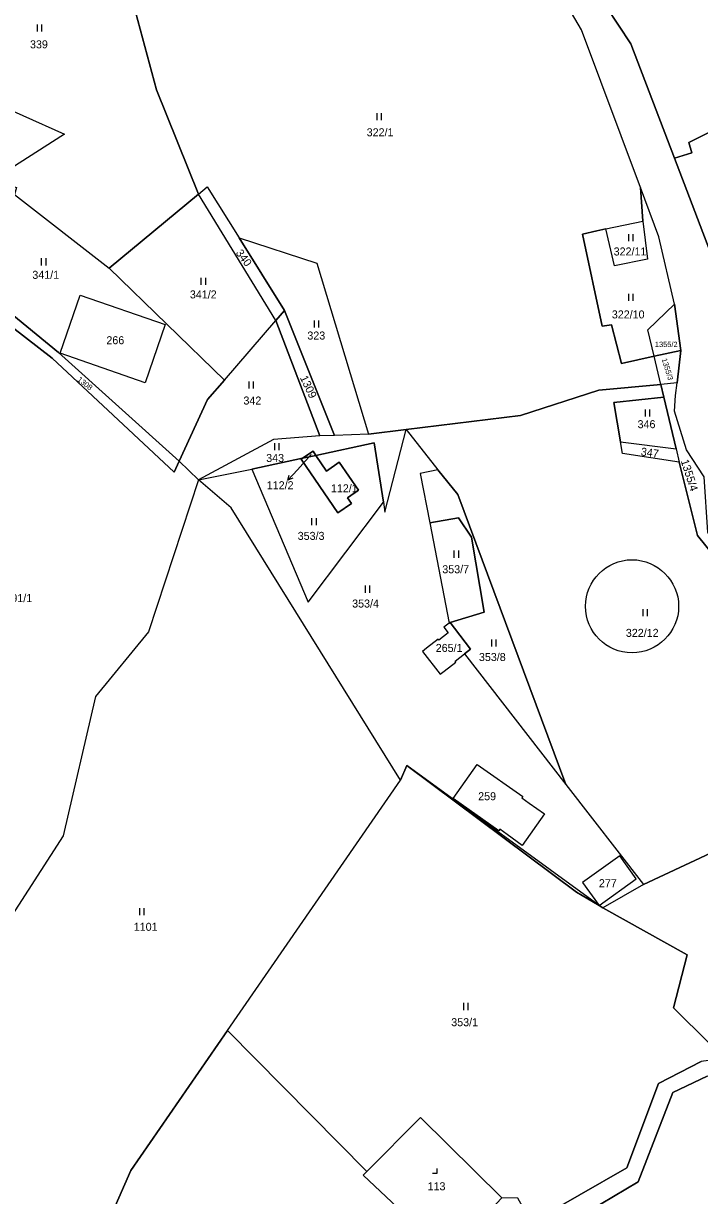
# Model space of a CAD drawing. Extents: x -588699 to -585793, y -1060280 to -1056731.
# Drawn here: x -587526.4 to -587382.9, y -1058613.5 to -1058364.5 of the extents above; entities that cross this region are included whole.
import ezdxf

# ---------------------------------------------------------------- set-up
doc = ezdxf.new("R2010")
doc.units = 0
for name, color, linetype in [('Druh pozemku', 7, 'Continuous'), ('Lesy', 7, 'Continuous'), ('Parcela nároku', 7, 'Continuous'), ('Parcelní číslo', 7, 'Continuous'), ('Změna katastrální hranice', 7, 'Continuous')]:
    doc.layers.add(name, color=color, linetype=linetype)

msp = doc.modelspace()

# ---------------------------------------------------------------- linework, layer by layer
at = {"layer": 'Druh pozemku'}
for p, q in [((-587523.48, -1058364.71), (-587523.48, -1058366.21)), ((-587522.45, -1058366.21), (-587522.45, -1058364.71)), ((-587451.39, -1058383.52), (-587451.39, -1058385.02)), ((-587450.36, -1058385.02), (-587450.36, -1058383.52)), ((-587397.95, -1058409.22), (-587397.95, -1058410.72)), ((-587396.93, -1058410.72), (-587396.93, -1058409.22)), ((-587522.61, -1058414.38), (-587522.61, -1058415.88)), ((-587521.58, -1058415.88), (-587521.58, -1058414.38)), ((-587488.7, -1058418.53), (-587488.7, -1058420.03)), ((-587487.68, -1058420.03), (-587487.68, -1058418.53)), ((-587397.95, -1058421.94), (-587397.95, -1058423.44)), ((-587396.93, -1058423.44), (-587396.93, -1058421.94)), ((-587464.7, -1058427.59), (-587464.7, -1058429.09)), ((-587463.68, -1058429.09), (-587463.68, -1058427.59)), ((-587478.54, -1058440.53), (-587478.54, -1058442.03)), ((-587477.52, -1058442.03), (-587477.52, -1058440.53)), ((-587394.42, -1058446.46), (-587394.42, -1058447.96)), ((-587393.4, -1058447.96), (-587393.4, -1058446.46)), ((-587473.11, -1058453.66), (-587473.11, -1058455.16)), ((-587472.08, -1058455.16), (-587472.08, -1058453.66)), ((-587465.2, -1058469.55), (-587465.2, -1058471.05)), ((-587464.18, -1058471.05), (-587464.18, -1058469.55)), ((-587435, -1058476.47), (-587435, -1058477.97)), ((-587433.97, -1058477.97), (-587433.97, -1058476.47)), ((-587453.86, -1058483.91), (-587453.86, -1058485.41)), ((-587452.83, -1058485.41), (-587452.83, -1058483.91)), ((-587394.9, -1058488.88), (-587394.9, -1058490.38)), ((-587393.88, -1058490.38), (-587393.88, -1058488.88)), ((-587427.05, -1058495.34), (-587427.05, -1058496.84)), ((-587426.03, -1058496.84), (-587426.03, -1058495.34)), ((-587501.77, -1058552.4), (-587501.77, -1058553.9)), ((-587500.74, -1058553.9), (-587500.74, -1058552.4)), ((-587432.97, -1058572.56), (-587432.97, -1058574.06)), ((-587431.95, -1058574.06), (-587431.95, -1058572.56))]:
    msp.add_line(p, q, dxfattribs=at)
msp.add_lwpolyline([(-587439.52, -1058608.71), (-587438.52, -1058608.71), (-587438.52, -1058607.71)], dxfattribs=at)
at = {"layer": 'Lesy'}
for p, q in [((-587518.94, -1058434.42), (-587539.18, -1058417.8)), ((-587493.32, -1058457.45), (-587518.94, -1058434.42)), ((-587489.24, -1058461.4), (-587493.32, -1058457.45)), ((-587482.27, -1058467.36), (-587489.24, -1058461.4)), ((-587446.36, -1058525.22), (-587482.27, -1058467.36)), ((-587444.96, -1058522.12), (-587446.36, -1058525.22)), ((-587404.2, -1058551.85), (-587444.96, -1058522.12)), ((-587403.36, -1058552.35), (-587404.2, -1058551.85)), ((-587385.5, -1058562.34), (-587403.36, -1058552.35)), ((-587388.41, -1058573.59), (-587385.5, -1058562.34)), ((-587380.72, -1058581.19), (-587388.41, -1058573.59))]:
    msp.add_line(p, q, dxfattribs=at)
at = {"layer": 'Parcela nároku'}
for points in [[(-587339.77, -1058367.55), (-587331.42, -1058380.14), (-587356.28, -1058375.76), (-587357.67, -1058376.01), (-587385.16, -1058389.77), (-587384.46, -1058391.96), (-587388.17, -1058393.12), (-587397.44, -1058368.8), (-587402.65, -1058360.88), (-587381.04, -1058350.43), (-587356.6, -1058343.11), (-587349.38, -1058356.81)], [(-587356.28, -1058375.76), (-587331.42, -1058380.14), (-587346.22, -1058426.7), (-587349.61, -1058427.76), (-587351.74, -1058420.48), (-587355.15, -1058408.8), (-587380.1, -1058414.29), (-587388.17, -1058393.12), (-587384.46, -1058391.96), (-587385.16, -1058389.77), (-587357.67, -1058376.01)], [(-587535.52, -1058391.66), (-587535.42, -1058380.1), (-587517.68, -1058388.02), (-587532.64, -1058397.54), (-587534.78, -1058395.8), (-587533.41, -1058393.41)], [(-587487.35, -1058399.18), (-587480.58, -1058410.05), (-587470.99, -1058425.5), (-587472.81, -1058427.61), (-587489.24, -1058400.75)], [(-587402.72, -1058408.11), (-587404.66, -1058408.52), (-587407.71, -1058409.26), (-587403.55, -1058428.77), (-587401.52, -1058428.49), (-587399.4, -1058436.71), (-587392.52, -1058435.2), (-587393.85, -1058429.6), (-587388.18, -1058424.15), (-587391.5, -1058409.83), (-587395.4, -1058399.35), (-587394.92, -1058406.47), (-587393.88, -1058414.56), (-587400.9, -1058415.97)], [(-587508.17, -1058416.49), (-587483.73, -1058440.23), (-587487.34, -1058444.4), (-587493.32, -1058457.45), (-587518.94, -1058434.42), (-587539.18, -1058417.8), (-587545.3, -1058411.83), (-587542.65, -1058412.55), (-587542.17, -1058410.8), (-587533.38, -1058413.22), (-587531.76, -1058413.48), (-587528.28, -1058400.85)], [(-587472.81, -1058427.61), (-587489.24, -1058400.75), (-587508.17, -1058416.49), (-587483.73, -1058440.23)], [(-587402.72, -1058408.11), (-587394.92, -1058406.47), (-587393.88, -1058414.56), (-587400.9, -1058415.97)], [(-587464.1, -1058415.4), (-587453.15, -1058451.73), (-587460.32, -1058451.99), (-587470.99, -1058425.5), (-587480.58, -1058410.05)], [(-587540.79, -1058419.7), (-587539.18, -1058417.8), (-587518.94, -1058434.42), (-587493.32, -1058457.45), (-587494.4, -1058459.8), (-587520.3, -1058435.59)], [(-587551.44, -1058430.25), (-587540.79, -1058419.7), (-587520.3, -1058435.59), (-587494.4, -1058459.8), (-587493.32, -1058457.45), (-587489.24, -1058461.4), (-587499.82, -1058493.7), (-587511.09, -1058507.48), (-587517.95, -1058537.05), (-587530.13, -1058555.98), (-587534.28, -1058572.77), (-587539.12, -1058570.16), (-587539.08, -1058568.25), (-587551.33, -1058521.95), (-587557.89, -1058455.23), (-587562.32, -1058431.12)], [(-587500.52, -1058440.8), (-587518.61, -1058434.53), (-587514.33, -1058422.18), (-587496.27, -1058428.43)], [(-587514.33, -1058422.18), (-587496.27, -1058428.43), (-587500.52, -1058440.8), (-587518.61, -1058434.53)], [(-587393.85, -1058429.6), (-587388.18, -1058424.15), (-587386.81, -1058433.94), (-587392.52, -1058435.2)], [(-587472.81, -1058427.61), (-587470.99, -1058425.5), (-587460.32, -1058451.99), (-587463.45, -1058452.06)], [(-587493.32, -1058457.45), (-587487.34, -1058444.4), (-587483.73, -1058440.23), (-587472.81, -1058427.61), (-587463.45, -1058452.06), (-587473.31, -1058452.84), (-587489.24, -1058461.4)], [(-587392.52, -1058435.2), (-587386.81, -1058433.94), (-587387.62, -1058440.82), (-587391.11, -1058441.15)], [(-587366.84, -1058493.28), (-587369.43, -1058490.39), (-587372.32, -1058486.82), (-587383.27, -1058473.29), (-587387.17, -1058457.65), (-587399.19, -1058455.85), (-587399.62, -1058453.38), (-587401.07, -1058444.99), (-587390.46, -1058443.87), (-587391.11, -1058441.15), (-587404.22, -1058442.38), (-587420.9, -1058447.74), (-587445.16, -1058450.74), (-587438.44, -1058459.33), (-587434.17, -1058464.54), (-587411.26, -1058526.15), (-587394.79, -1058547.38), (-587353.18, -1058527.95), (-587356.59, -1058522.48), (-587360.11, -1058509.24), (-587363.28, -1058495.79)], [(-587387.17, -1058457.65), (-587383.27, -1058473.29), (-587372.32, -1058486.82), (-587381.11, -1058472.57), (-587381.9, -1058460.82), (-587385.63, -1058455.07), (-587388.15, -1058446.85), (-587387.94, -1058443.52), (-587387.62, -1058440.82), (-587391.11, -1058441.15), (-587390.46, -1058443.87), (-587387.83, -1058454.88)], [(-587401.07, -1058444.99), (-587399.62, -1058453.38), (-587387.83, -1058454.88), (-587390.46, -1058443.87)], [(-587460.32, -1058451.99), (-587463.45, -1058452.06), (-587473.31, -1058452.84), (-587489.24, -1058461.4), (-587477.87, -1058459.14), (-587467.16, -1058456.85), (-587464.89, -1058455.34), (-587464.29, -1058456.24), (-587451.9, -1058453.59), (-587449.95, -1058466.21), (-587449.63, -1058468.28), (-587445.16, -1058450.74), (-587453.15, -1058451.73)], [(-587404.2, -1058551.85), (-587408.96, -1058549.02), (-587444.96, -1058522.12), (-587446.36, -1058525.22), (-587482.27, -1058467.36), (-587489.24, -1058461.4), (-587477.87, -1058459.14), (-587465.91, -1058487.41), (-587449.95, -1058466.21), (-587449.63, -1058468.28), (-587445.16, -1058450.74), (-587438.44, -1058459.33), (-587442.17, -1058460.06), (-587440.13, -1058470.56), (-587435.98, -1058491.89), (-587437.11, -1058492.73), (-587436.22, -1058493.91), (-587438.21, -1058495.49), (-587438.37, -1058495.28), (-587440.85, -1058497.21), (-587441.65, -1058497.87), (-587437.9, -1058502.69), (-587437.08, -1058502.08), (-587434.58, -1058500.15), (-587434.74, -1058499.94), (-587432.77, -1058498.42), (-587411.26, -1058526.15), (-587394.79, -1058547.38), (-587403.36, -1058552.35)], [(-587449.95, -1058466.21), (-587451.9, -1058453.59), (-587464.29, -1058456.24), (-587462.04, -1058459.58), (-587459.33, -1058457.71), (-587455.24, -1058463.65), (-587457.57, -1058465.25), (-587456.75, -1058466.44), (-587459.63, -1058468.42), (-587467.41, -1058457.02), (-587467.16, -1058456.85), (-587477.87, -1058459.14), (-587465.91, -1058487.41)], [(-587399.62, -1058453.38), (-587387.83, -1058454.88), (-587387.17, -1058457.65), (-587399.19, -1058455.85)], [(-587462.04, -1058459.58), (-587464.29, -1058456.24), (-587467.16, -1058456.85), (-587467.41, -1058457.02), (-587459.63, -1058468.42), (-587456.75, -1058466.44), (-587457.57, -1058465.25), (-587455.24, -1058463.65), (-587459.33, -1058457.71)], [(-587464.89, -1058455.34), (-587467.16, -1058456.85), (-587464.29, -1058456.24)], [(-587482.27, -1058467.36), (-587489.24, -1058461.4), (-587499.82, -1058493.7), (-587511.09, -1058507.48), (-587517.95, -1058537.05), (-587530.13, -1058555.98), (-587534.28, -1058572.77), (-587541.81, -1058620.72), (-587547.27, -1058648.34), (-587545.21, -1058649.21), (-587523.16, -1058658.51), (-587519.89, -1058645.26), (-587503.55, -1058608.11), (-587483.06, -1058578.42), (-587446.36, -1058525.22)], [(-587411.26, -1058526.15), (-587434.17, -1058464.54), (-587438.44, -1058459.33), (-587442.17, -1058460.06), (-587440.13, -1058470.56), (-587434.05, -1058469.49), (-587431.24, -1058473.64), (-587428.61, -1058489.56), (-587435.8, -1058491.75), (-587434.89, -1058492.94), (-587431.45, -1058497.4), (-587432.77, -1058498.42)], [(-587434.05, -1058469.49), (-587440.13, -1058470.56), (-587435.98, -1058491.89), (-587435.8, -1058491.75), (-587428.61, -1058489.56), (-587431.24, -1058473.64)], [(-587434.58, -1058500.15), (-587434.74, -1058499.94), (-587432.77, -1058498.42), (-587431.45, -1058497.4), (-587434.89, -1058492.94), (-587435.8, -1058491.75), (-587435.98, -1058491.89), (-587437.11, -1058492.73), (-587436.22, -1058493.91), (-587438.21, -1058495.49), (-587438.37, -1058495.28), (-587440.85, -1058497.21), (-587441.65, -1058497.87), (-587437.9, -1058502.69), (-587437.08, -1058502.08)], [(-587388.41, -1058573.59), (-587380.72, -1058581.19), (-587377.32, -1058584.26), (-587382.53, -1058584.99), (-587391.56, -1058589.63), (-587398.31, -1058607.56), (-587418.55, -1058619.21), (-587421.42, -1058614.02), (-587424.8, -1058613.98), (-587442.12, -1058596.89), (-587453.48, -1058608.36), (-587483.06, -1058578.42), (-587446.36, -1058525.22), (-587444.96, -1058522.12), (-587408.96, -1058549.02), (-587404.2, -1058551.85), (-587403.36, -1058552.35), (-587385.5, -1058562.34)], [(-587430.05, -1058521.91), (-587420.37, -1058528.73), (-587420.56, -1058529.01), (-587419, -1058530.11), (-587415.79, -1058532.41), (-587420.5, -1058539.1), (-587423.7, -1058536.8), (-587425.25, -1058535.66), (-587425.47, -1058535.97), (-587435.15, -1058529.12)], [(-587420.37, -1058528.73), (-587420.56, -1058529.01), (-587419, -1058530.11), (-587415.79, -1058532.41), (-587420.5, -1058539.1), (-587423.7, -1058536.8), (-587425.25, -1058535.66), (-587425.47, -1058535.97), (-587435.15, -1058529.12), (-587430.05, -1058521.91)], [(-587385.5, -1058562.34), (-587388.41, -1058573.59), (-587380.72, -1058581.19), (-587362.35, -1058578.65), (-587357.49, -1058564.59), (-587358.57, -1058564.12), (-587355.07, -1058556.25), (-587354.12, -1058556.65), (-587351.41, -1058550.47), (-587350.82, -1058529.89), (-587353.18, -1058527.95), (-587394.79, -1058547.38), (-587403.36, -1058552.35)], [(-587404.2, -1058551.85), (-587396.34, -1058546.19), (-587399.81, -1058541.33), (-587407.68, -1058546.94)], [(-587396.34, -1058546.19), (-587399.81, -1058541.33), (-587407.68, -1058546.94), (-587404.2, -1058551.85)], [(-587408.99, -1058618.31), (-587395.9, -1058610.54), (-587388.51, -1058591.59), (-587381.21, -1058588.08), (-587371.51, -1058587.16), (-587364.41, -1058590.86), (-587353.56, -1058596.5), (-587335.88, -1058602.84), (-587317.78, -1058601.52), (-587319.49, -1058607.45), (-587319.99, -1058609.19), (-587325.69, -1058626.76), (-587343.9, -1058658.93), (-587359, -1058685.62), (-587389.18, -1058667.68), (-587404.15, -1058652.71), (-587410.38, -1058646.84), (-587420.19, -1058649.19), (-587423.53, -1058636.88), (-587423.53, -1058626.81)], [(-587424.8, -1058613.98), (-587442.12, -1058596.89), (-587453.48, -1058608.36), (-587454.26, -1058609.15), (-587448.15, -1058614.89), (-587437.09, -1058626.94), (-587431.72, -1058621.23), (-587430.69, -1058620.15)]]:
    msp.add_lwpolyline(points, close=True, dxfattribs=at)
for points in [[(-587502.56, -1058362.06), (-587498.12, -1058378.59), (-587489.24, -1058400.75), (-587487.35, -1058399.18), (-587480.58, -1058410.05), (-587464.1, -1058415.4), (-587453.15, -1058451.73), (-587445.16, -1058450.74), (-587420.9, -1058447.74), (-587404.22, -1058442.38), (-587391.11, -1058441.15), (-587392.52, -1058435.2), (-587399.4, -1058436.71), (-587401.52, -1058428.49), (-587403.55, -1058428.77), (-587407.71, -1058409.26), (-587404.66, -1058408.52), (-587402.72, -1058408.11), (-587394.92, -1058406.47), (-587395.4, -1058399.35), (-587407.89, -1058365.82), (-587417.11, -1058350.11)], [(-587381.9, -1058460.82), (-587385.63, -1058455.07), (-587388.15, -1058446.85), (-587387.94, -1058443.52), (-587387.62, -1058440.82), (-587386.81, -1058433.94), (-587388.18, -1058424.15), (-587391.5, -1058409.83), (-587395.4, -1058399.35), (-587407.89, -1058365.82), (-587417.11, -1058350.11)], [(-587551.32, -1058359.88), (-587560.48, -1058379.18), (-587556.95, -1058380.65), (-587555.94, -1058381.31), (-587554.2, -1058376.4), (-587549.02, -1058378.23), (-587551.19, -1058384.39), (-587539.4, -1058392.75), (-587534.78, -1058395.8), (-587533.41, -1058393.41), (-587535.52, -1058391.66), (-587535.42, -1058380.1), (-587517.68, -1058388.02), (-587532.64, -1058397.54), (-587531.66, -1058398.23), (-587529.42, -1058398.84), (-587527.85, -1058399.33), (-587528.28, -1058400.85), (-587508.17, -1058416.49), (-587489.24, -1058400.75), (-587498.12, -1058378.59), (-587502.56, -1058362.06)], [(-587402.65, -1058360.88), (-587397.44, -1058368.8), (-587388.17, -1058393.12), (-587380.1, -1058414.29)], [(-587448.15, -1058614.89), (-587454.26, -1058609.15), (-587453.48, -1058608.36), (-587483.06, -1058578.42), (-587503.55, -1058608.11), (-587519.89, -1058645.26)], [(-587418.55, -1058619.21), (-587398.31, -1058607.56), (-587391.56, -1058589.63), (-587382.53, -1058584.99)], [(-587381.21, -1058588.08), (-587388.51, -1058591.59), (-587395.9, -1058610.54), (-587408.99, -1058618.31)]]:
    msp.add_lwpolyline(points, dxfattribs=at)
at = {"layer": 'Parcelní číslo'}
for p, q in [((-587465.27, -1058456.04), (-587468.22, -1058459.28)), ((-587468.22, -1058459.28), (-587470.24, -1058461.5))]:
    msp.add_line(p, q, dxfattribs=at)
msp.add_lwpolyline([(-587469.2, -1058461.1), (-587470.24, -1058461.5), (-587469.94, -1058460.42)], dxfattribs=at)
at = {"layer": 'Změna katastrální hranice'}
msp.add_circle((-587397.19, -1058488.3), 9.89, dxfattribs=at)

# ---------------------------------------------------------------- texts
at = {"layer": 'Parcela nároku'}
for s, height, p in [('339', 1.7, (-587524.99, -1058369.78)), ('322/1', 1.7, (-587453.52, -1058388.46)), ('322/11', 1.7, (-587401.09, -1058413.78)), ('341/1', 1.7, (-587524.49, -1058418.74)), ('341/2', 1.7, (-587491.05, -1058422.9)), ('322/10', 1.7, (-587401.48, -1058427.15)), ('266', 1.7, (-587508.77, -1058432.63)), ('323', 1.7, (-587466.11, -1058431.63)), ('1355/2', 1.14, (-587392.33, -1058433.23)), ('342', 1.7, (-587479.68, -1058445.44)), ('346', 1.7, (-587396.01, -1058450.47)), ('343', 1.7, (-587474.85, -1058457.64)), ('112/2', 0.1, (-587465.42, -1058456.04)), ('112/1', 1.7, (-587461.1, -1058464.09)), ('353/3', 1.7, (-587468.16, -1058474.19)), ('353/7', 1.7, (-587437.47, -1058481.28)), ('1091/1', 1.7, (-587531.47, -1058487.4)), ('353/4', 1.7, (-587456.6, -1058488.56)), ('322/12', 1.7, (-587398.5, -1058494.79)), ('265/1', 1.7, (-587438.86, -1058497.99)), ('353/8', 1.7, (-587429.69, -1058499.92)), ('259', 1.7, (-587429.85, -1058529.49)), ('277', 1.7, (-587404.22, -1058547.96)), ('1101', 1.7, (-587502.96, -1058557.22)), ('353/1', 1.7, (-587435.57, -1058577.49)), ('113', 1.7, (-587440.59, -1058612.34))]:
    msp.add_text(s, height=height, dxfattribs=at).set_placement(p)
for s, height, rotation, p in [('340', 1.7, 306.71, (-587481.4, -1058413.26)), ('1355/3', 1.14, 287.0491, (-587390.9, -1058435.8)), ('1308', 1.14, 322.3551, (-587515.04, -1058440.34)), ('1309', 1.7, 295.2603, (-587467.72, -1058439.75)), ('347', 1.7, 351.8582, (-587395.41, -1058456.23)), ('1355/4', 1.7, 287.8728, (-587386.87, -1058457.4))]:
    msp.add_text(s, height=height, rotation=rotation, dxfattribs=at).set_placement(p)
at = {"layer": 'Parcelní číslo'}
msp.add_text('112/2', height=1.7, dxfattribs=at).set_placement((-587474.73, -1058463.43))

doc.saveas('drawing.dxf')
